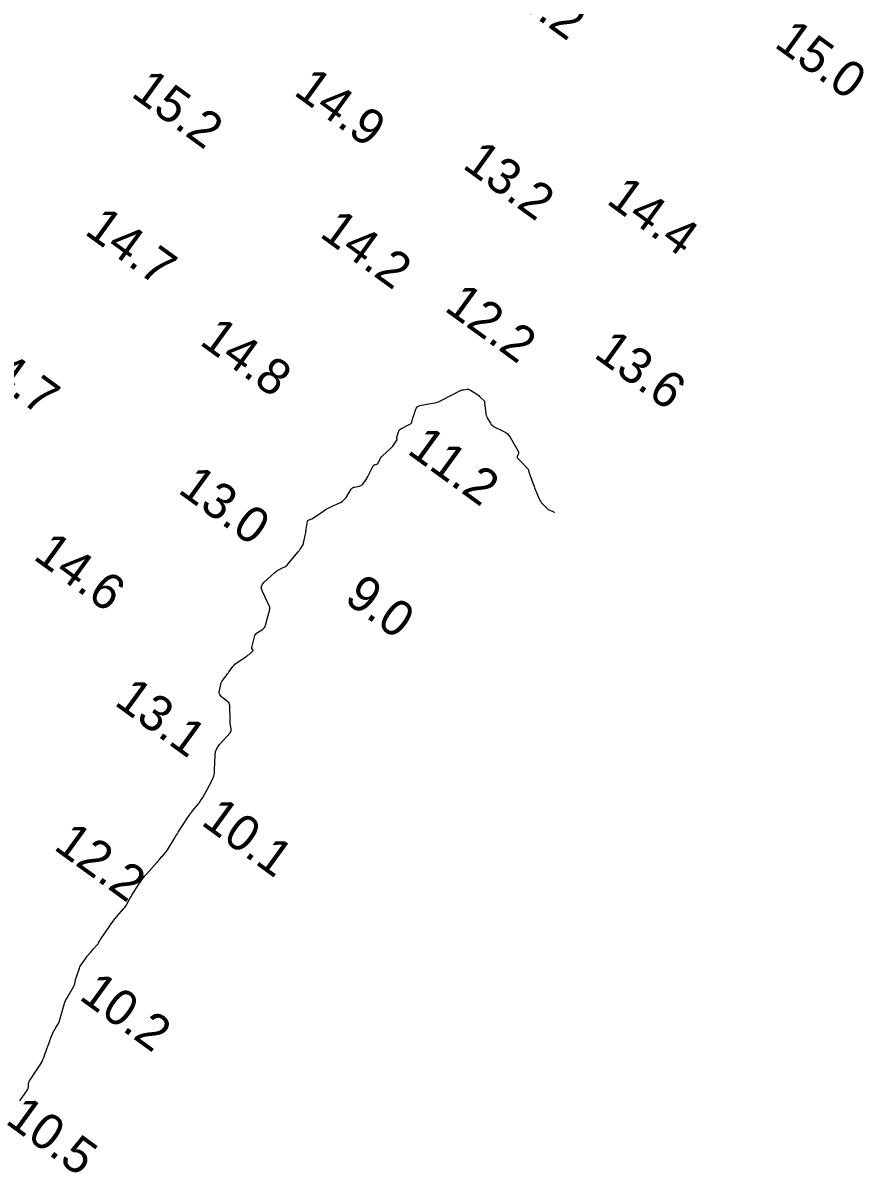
# Model space of a CAD drawing. Extents: x 815352 to 820877, y 582403 to 597439.
# Drawn here: x 818602.7 to 818720, y 586620 to 586780.3 of the extents above; entities that cross this region are included whole.
import ezdxf

# ---------------------------------------------------------------- set-up
doc = ezdxf.new("R2010")
doc.units = 0
doc.layers.add('V-CONT-EL12', color=7, linetype='Continuous')
doc.layers.add('V-TOPO-SOUN', color=7, linetype='Continuous')

msp = doc.modelspace()

# ---------------------------------------------------------------- linework, layer by layer
at = {"layer": 'V-CONT-EL12'}
msp.add_lwpolyline([(818602.3, 586630.11), (818603.36, 586631.62), (818603.42, 586631.71), (818603.46, 586631.81), (818603.49, 586631.91), (818603.5, 586632.02), (818603.53, 586632.46), (818603.54, 586632.57), (818603.57, 586632.68), (818603.61, 586632.78), (818603.66, 586632.87), (818605.13, 586635.12), (818605.28, 586635.36), (818605.41, 586635.6), (818605.53, 586635.86), (818605.64, 586636.12), (818606.14, 586637.46), (818606.18, 586637.58), (818606.22, 586637.7), (818606.27, 586637.82), (818606.31, 586637.94), (818606.47, 586638.41), (818606.51, 586638.53), (818606.55, 586638.65), (818606.6, 586638.76), (818606.65, 586638.88), (818607.07, 586639.84), (818607.13, 586639.96), (818607.19, 586640.08), (818607.26, 586640.19), (818607.33, 586640.31), (818607.62, 586640.75), (818607.69, 586640.86), (818607.75, 586640.98), (818607.8, 586641.1), (818607.84, 586641.23), (818608.38, 586643.21), (818608.48, 586643.53), (818608.6, 586643.84), (818608.74, 586644.15), (818608.9, 586644.44), (818609.79, 586645.98), (818609.85, 586646.08), (818609.9, 586646.19), (818609.94, 586646.31), (818609.96, 586646.42), (818610.06, 586646.9), (818610.09, 586647.02), (818610.12, 586647.13), (818610.16, 586647.25), (818610.19, 586647.37), (818610.63, 586648.6), (818610.69, 586648.75), (818610.76, 586648.9), (818610.84, 586649.04), (818610.93, 586649.18), (818611.31, 586649.71), (818611.41, 586649.85), (818611.5, 586649.98), (818611.61, 586650.11), (818611.71, 586650.24), (818612.24, 586650.88), (818612.34, 586650.99), (818612.43, 586651.11), (818612.53, 586651.22), (818612.63, 586651.33), (818613.15, 586651.89), (818613.2, 586651.94), (818613.23, 586651.99), (818613.27, 586652.05), (818613.3, 586652.11), (818613.41, 586652.35), (818613.44, 586652.41), (818613.47, 586652.46), (818613.51, 586652.52), (818613.54, 586652.58), (818615.02, 586654.76), (818615.21, 586655.01), (818615.4, 586655.27), (818615.6, 586655.51), (818615.8, 586655.75), (818616.83, 586656.9), (818616.95, 586657.04), (818617.05, 586657.18), (818617.15, 586657.33), (818617.24, 586657.49), (818617.57, 586658.12), (818617.65, 586658.28), (818617.74, 586658.44), (818617.83, 586658.59), (818617.92, 586658.74), (818619, 586660.45), (818619.22, 586660.78), (818619.45, 586661.1), (818619.69, 586661.41), (818619.95, 586661.71), (818621.76, 586663.75), (818621.86, 586663.87), (818621.97, 586663.98), (818622.08, 586664.1), (818622.18, 586664.22), (818622.61, 586664.7), (818622.71, 586664.82), (818622.81, 586664.94), (818622.9, 586665.07), (818622.98, 586665.21), (818623.76, 586666.5), (818623.92, 586666.76), (818624.08, 586667.01), (818624.24, 586667.27), (818624.4, 586667.53), (818625.77, 586669.66), (818625.91, 586669.88), (818626.06, 586670.09), (818626.22, 586670.3), (818626.38, 586670.5), (818627.21, 586671.5), (818627.3, 586671.6), (818627.37, 586671.7), (818627.45, 586671.81), (818627.52, 586671.92), (818627.8, 586672.36), (818627.86, 586672.47), (818627.93, 586672.58), (818628, 586672.7), (818628.06, 586672.81), (818629.06, 586674.69), (818629.22, 586675.04), (818629.34, 586675.41), (818629.43, 586675.79), (818629.46, 586676.19), (818629.55, 586678.33), (818629.61, 586678.73), (818629.72, 586679.11), (818629.9, 586679.46), (818630.15, 586679.78), (818631.64, 586681.41), (818631.72, 586681.53), (818631.77, 586681.65), (818631.79, 586681.78), (818631.78, 586681.92), (818631.68, 586682.5), (818631.65, 586682.64), (818631.64, 586682.79), (818631.63, 586682.93), (818631.62, 586683.08), (818631.58, 586685.2), (818631.56, 586685.35), (818631.51, 586685.49), (818631.43, 586685.62), (818631.31, 586685.72), (818630.67, 586686.2), (818630.59, 586686.26), (818630.53, 586686.32), (818630.46, 586686.39), (818630.4, 586686.46), (818630.18, 586686.75), (818630.13, 586686.82), (818630.1, 586686.9), (818630.09, 586686.98), (818630.1, 586687.07), (818630.2, 586687.51), (818630.22, 586687.6), (818630.24, 586687.68), (818630.25, 586687.77), (818630.27, 586687.86), (818630.32, 586688.22), (818630.34, 586688.31), (818630.37, 586688.39), (818630.41, 586688.47), (818630.46, 586688.54), (818631.05, 586689.31), (818631.17, 586689.46), (818631.28, 586689.62), (818631.39, 586689.77), (818631.51, 586689.93), (818632, 586690.63), (818632.13, 586690.79), (818632.27, 586690.94), (818632.42, 586691.07), (818632.59, 586691.19), (818633.83, 586692), (818633.94, 586692.08), (818634.05, 586692.16), (818634.15, 586692.24), (818634.26, 586692.33), (818634.8, 586692.8), (818634.82, 586692.83), (818634.84, 586692.87), (818634.83, 586692.9), (818634.81, 586692.94), (818634.69, 586693.1), (818634.66, 586693.13), (818634.65, 586693.18), (818634.64, 586693.22), (818634.65, 586693.27), (818635.01, 586694.76), (818635.07, 586694.94), (818635.16, 586695.1), (818635.28, 586695.24), (818635.44, 586695.36), (818636.12, 586695.8), (818636.27, 586695.91), (818636.4, 586696.05), (818636.5, 586696.22), (818636.57, 586696.4), (818637.04, 586698.11), (818637.06, 586698.18), (818637.08, 586698.26), (818637.1, 586698.33), (818637.11, 586698.41), (818637.17, 586698.71), (818637.17, 586698.78), (818637.17, 586698.86), (818637.16, 586698.93), (818637.13, 586699), (818636.13, 586701.11), (818636.02, 586701.46), (818636.02, 586701.78), (818636.14, 586702.09), (818636.38, 586702.37), (818637.87, 586703.74), (818638.01, 586703.85), (818638.15, 586703.96), (818638.3, 586704.06), (818638.46, 586704.14), (818639.12, 586704.46), (818639.28, 586704.55), (818639.42, 586704.65), (818639.56, 586704.77), (818639.68, 586704.9), (818641.12, 586706.62), (818641.19, 586706.72), (818641.27, 586706.81), (818641.34, 586706.91), (818641.41, 586707.01), (818641.77, 586707.55), (818641.79, 586707.59), (818641.81, 586707.63), (818641.83, 586707.67), (818641.84, 586707.71), (818641.86, 586707.89), (818641.87, 586707.94), (818641.88, 586707.98), (818641.89, 586708.03), (818641.9, 586708.07), (818642.12, 586709.07), (818642.16, 586709.25), (818642.2, 586709.43), (818642.23, 586709.61), (818642.25, 586709.8), (818642.4, 586710.87), (818642.41, 586710.92), (818642.44, 586710.96), (818642.47, 586711), (818642.52, 586711.02), (818642.78, 586711.13), (818642.8, 586711.14), (818642.83, 586711.15), (818642.86, 586711.16), (818642.89, 586711.17), (818643, 586711.21), (818643.02, 586711.22), (818643.05, 586711.23), (818643.08, 586711.25), (818643.1, 586711.26), (818644.67, 586712.33), (818644.93, 586712.51), (818645.21, 586712.67), (818645.48, 586712.82), (818645.77, 586712.95), (818647, 586713.51), (818647.24, 586713.64), (818647.45, 586713.8), (818647.63, 586713.99), (818647.79, 586714.2), (818648.5, 586715.33), (818648.59, 586715.45), (818648.71, 586715.55), (818648.84, 586715.61), (818648.98, 586715.65), (818649.61, 586715.76), (818649.76, 586715.8), (818649.89, 586715.86), (818650.01, 586715.95), (818650.11, 586716.06), (818650.5, 586716.56), (818650.59, 586716.69), (818650.67, 586716.82), (818650.75, 586716.96), (818650.83, 586717.1), (818651.58, 586718.6), (818651.62, 586718.66), (818651.67, 586718.7), (818651.72, 586718.73), (818651.79, 586718.76), (818652.07, 586718.82), (818652.13, 586718.84), (818652.19, 586718.87), (818652.24, 586718.92), (818652.27, 586718.98), (818652.55, 586719.58), (818652.61, 586719.69), (818652.68, 586719.8), (818652.77, 586719.91), (818652.86, 586720), (818654.02, 586721.05), (818654.13, 586721.15), (818654.23, 586721.26), (818654.32, 586721.37), (818654.41, 586721.49), (818654.89, 586722.16), (818654.9, 586722.19), (818654.91, 586722.22), (818654.91, 586722.25), (818654.9, 586722.28), (818654.86, 586722.41), (818654.85, 586722.44), (818654.85, 586722.47), (818654.85, 586722.5), (818654.86, 586722.54), (818655.08, 586723.33), (818655.14, 586723.46), (818655.21, 586723.58), (818655.31, 586723.67), (818655.43, 586723.75), (818656.7, 586724.4), (818656.79, 586724.46), (818656.86, 586724.52), (818656.91, 586724.61), (818656.95, 586724.7), (818657.06, 586725.11), (818657.09, 586725.21), (818657.12, 586725.31), (818657.15, 586725.41), (818657.18, 586725.51), (818657.51, 586726.52), (818657.59, 586726.7), (818657.71, 586726.84), (818657.87, 586726.94), (818658.06, 586727), (818659.83, 586727.32), (818660.19, 586727.4), (818660.54, 586727.5), (818660.88, 586727.64), (818661.22, 586727.79), (818663.66, 586729.07), (818663.78, 586729.13), (818663.9, 586729.17), (818664.03, 586729.2), (818664.16, 586729.22), (818664.68, 586729.27), (818664.8, 586729.27), (818664.93, 586729.26), (818665.04, 586729.22), (818665.16, 586729.16), (818665.88, 586728.69), (818666.02, 586728.6), (818666.15, 586728.5), (818666.28, 586728.4), (818666.4, 586728.29), (818667.08, 586727.64), (818667.1, 586727.62), (818667.11, 586727.6), (818667.11, 586727.58), (818667.11, 586727.55), (818667.09, 586727.45), (818667.09, 586727.42), (818667.09, 586727.39), (818667.09, 586727.37), (818667.09, 586727.34), (818667.27, 586725.94), (818667.3, 586725.75), (818667.35, 586725.56), (818667.42, 586725.39), (818667.51, 586725.22), (818667.91, 586724.55), (818668.02, 586724.39), (818668.15, 586724.26), (818668.3, 586724.14), (818668.46, 586724.05), (818669.78, 586723.39), (818670.05, 586723.24), (818670.28, 586723.05), (818670.48, 586722.84), (818670.65, 586722.58), (818671.79, 586720.64), (818671.83, 586720.56), (818671.84, 586720.47), (818671.84, 586720.39), (818671.81, 586720.3), (818671.66, 586719.95), (818671.64, 586719.87), (818671.64, 586719.79), (818671.67, 586719.71), (818671.72, 586719.64), (818672.56, 586718.79), (818672.62, 586718.73), (818672.69, 586718.66), (818672.75, 586718.59), (818672.82, 586718.53), (818673.09, 586718.24), (818673.14, 586718.18), (818673.19, 586718.12), (818673.22, 586718.05), (818673.24, 586717.97), (818673.32, 586717.65), (818673.34, 586717.57), (818673.37, 586717.5), (818673.39, 586717.42), (818673.42, 586717.34), (818674, 586715.74), (818674.08, 586715.53), (818674.16, 586715.32), (818674.25, 586715.11), (818674.33, 586714.9), (818674.7, 586714), (818674.79, 586713.82), (818674.89, 586713.66), (818675, 586713.5), (818675.13, 586713.36), (818675.79, 586712.7), (818675.88, 586712.61), (818675.98, 586712.54), (818676.09, 586712.47), (818676.2, 586712.41), (818676.71, 586712.18), (818676.79, 586712.14), (818676.82, 586712.08)], dxfattribs=at)

# ---------------------------------------------------------------- texts
at = {"layer": 'V-TOPO-SOUN'}
for s, p in [('14.2 ', (818668.25, 586785.37)), ('15.0 ', (818707.33, 586777.12)), ('15.2 ', (818617.66, 586770.22)), ('14.9 ', (818640.33, 586770.45)), ('13.2 ', (818663.86, 586760.24)), ('14.4 ', (818683.93, 586755.29)), ('14.7 ', (818611.17, 586751.02)), ('14.2 ', (818643.94, 586750.66)), ('12.2 ', (818661.33, 586740.36)), ('14.8 ', (818627.21, 586735.64)), ('14.7 ', (818594.86, 586732.95)), ('13.6 ', (818682.17, 586733.86)), ('11.2 ', (818656.15, 586720.45)), ('13.0 ', (818624.19, 586714.98)), ('14.6 ', (818604.02, 586705.71)), ('9.0', (818647.36, 586699.77)), ('13.1 ', (818615.32, 586685.4)), ('10.1 ', (818627.42, 586668.7)), ('12.2 ', (818606.87, 586665.26)), ('10.2 ', (818610.41, 586644.36)), ('10.5 ', (818600.13, 586627.07))]:
    msp.add_text(s, height=5, rotation=324, dxfattribs=at).set_placement(p)

doc.saveas('drawing.dxf')
